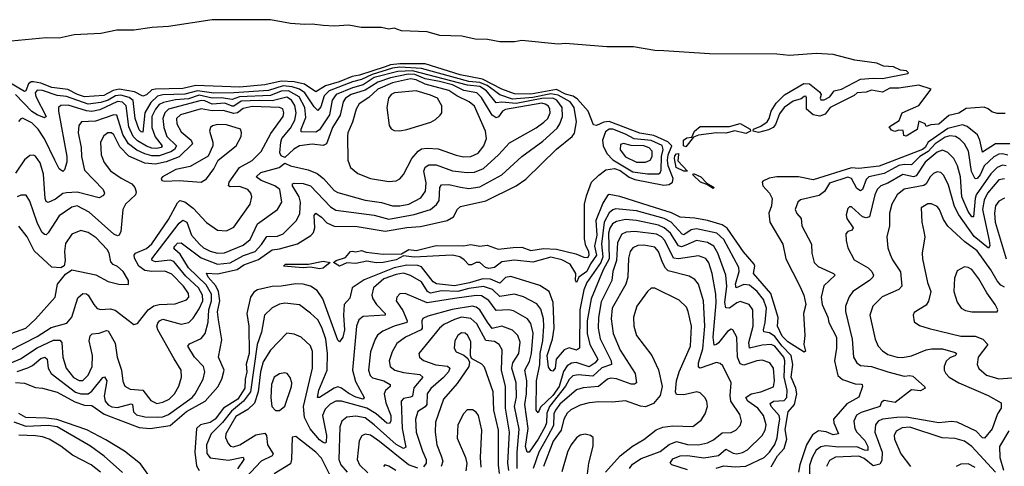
# Model space of a CAD drawing. Extents: x 1443846 to 1577407, y 839182 to 927291.
# Tile 467 of 535: x 1549569 to 1554974, y 913757 to 916206. Entities that reach past the tile are written whole.
import ezdxf

# ---------------------------------------------------------------- set-up
doc = ezdxf.new("R2010")
doc.units = 0

msp = doc.modelspace()

# ---------------------------------------------------------------- linework, layer by layer
at = {"layer": '0CON20XD'}
for points in [[(1553105, 916035.3), (1553055, 916036.5), (1552938, 916058), (1552792, 916058), (1552565, 916074.7), (1552525, 916071.8), (1552325, 916091.2), (1552285, 916084.7), (1552204.1, 916084.1), (1552137.5, 916097.5), (1552068.9, 916098.9), (1551995.8, 916115.8), (1551875, 916119.3), (1551805, 916140.3), (1551665, 916144.3), (1551625, 916160), (1551595, 916154.2), (1551555, 916163.5), (1551443.6, 916163.6), (1551375, 916176.6), (1551295, 916170.7), (1551234.1, 916174.1), (1551175, 916182.1), (1551135, 916179.1), (1551055, 916185.3), (1550945, 916205.8), (1550625, 916205.9), (1550385, 916168.4), (1550296.1, 916163.9), (1550195, 916148.8), (1550101.8, 916148.2), (1550015, 916130.7), (1549867.2, 916122.8), (1549785, 916104.1), (1549713.3, 916106.7), (1549521.6, 916088.4)], [(1554979.3, 915690.7), (1554935, 915691.8), (1554905, 915701.1), (1554885, 915718), (1554863.9, 915726.1), (1554765, 915718.5), (1554725, 915693.1), (1554670, 915680), (1554615, 915632.2), (1554570.7, 915629.3), (1554545, 915620), (1554540, 915635), (1554505, 915650), (1554496.4, 915603.6), (1554435, 915567.5), (1554421.7, 915571.7), (1554418.3, 915598.3), (1554395, 915600), (1554373, 915593), (1554355, 915600), (1554341.7, 915618.3), (1554396.4, 915653.6), (1554414.2, 915695.8), (1554505, 915735.8), (1554572.5, 915825), (1554505, 915846.2), (1554395, 915830.6), (1554345, 915831.4), (1554305, 915808.9), (1554245, 915819.5), (1554215, 915808.6), (1554165.6, 915805.6), (1554149.2, 915790.8), (1554017.8, 915725), (1553991.5, 915688.5), (1553962.3, 915677.7), (1553924.4, 915684.4), (1553889.1, 915715), (1553888.2, 915778.2), (1553885, 915787.5), (1553875, 915785.6), (1553858.1, 915771.9), (1553815, 915758.8), (1553766.5, 915725), (1553739.9, 915690.1), (1553718.8, 915631.2), (1553705.2, 915614.8), (1553678.8, 915601.2), (1553625, 915586.8), (1553595.8, 915595), (1553598, 915605), (1553638, 915622), (1553672.1, 915645), (1553683.8, 915665), (1553694, 915705), (1553722.3, 915747.7), (1553766.7, 915793.2), (1553873.6, 915856.4), (1553905, 915853.9), (1553960.3, 915810.3), (1553969.1, 915795), (1553962.5, 915775), (1553966.4, 915766.4), (1553985, 915766.1), (1554016.6, 915783.4), (1554040, 915815), (1554080, 915825), (1554185, 915879.4), (1554255, 915886), (1554305, 915883.1), (1554445, 915910.8), (1554448.6, 915915), (1554437.5, 915925), (1554405, 915928.9), (1554365, 915947.1), (1554311.3, 915951.3), (1554275, 915967), (1554153.3, 915983.2), (1554035, 916015.8), (1553940.7, 916020.7), (1553795, 916009.1), (1553725, 916016.3), (1553355, 916019.1), (1553105, 916035.3)], [(1555005, 915526.1), (1554925, 915525.2), (1554855, 915480.4), (1554839.6, 915545), (1554826.2, 915575), (1554771, 915621), (1554745, 915629.9), (1554665, 915609.5), (1554586.1, 915555), (1554556.5, 915535), (1554539.2, 915505), (1554525, 915493.6), (1554287.3, 915402.7), (1554175, 915390.2), (1554135, 915393.9), (1553925, 915327), (1553843.8, 915343.8), (1553725, 915343.9), (1553683.3, 915336.7), (1553649.4, 915320.6), (1553644.8, 915315), (1553649.2, 915295), (1553685.7, 915255), (1553698.9, 915225), (1553695.3, 915185), (1553681.1, 915145), (1553687.8, 915095), (1553758.6, 914975), (1553774.8, 914894.8), (1553852.2, 914745), (1553873.4, 914695), (1553884.7, 914645), (1553871.5, 914595), (1553880, 914475), (1553872.9, 914425), (1553882.5, 914387.5), (1553875, 914383.3), (1553785, 914440), (1553755, 914470.5), (1553729.8, 914525), (1553732.6, 914572.6), (1553692.6, 914705), (1553598.2, 914815), (1553604, 914855), (1553600.4, 914865), (1553542.3, 914932.3), (1553452.9, 915062.9), (1553425, 915080.4), (1553345.5, 915105.5), (1553275, 915118), (1553195, 915122.5), (1553146.9, 915146.9), (1553025, 915185.1), (1552864.3, 915235.7), (1552805, 915246.8), (1552795, 915242.5), (1552770.1, 915199.9), (1552732.4, 915105), (1552737.2, 915025), (1552724.2, 914965), (1552735, 914914.5), (1552701.9, 914868.1), (1552682, 914825), (1552638.5, 914795), (1552625, 914764.4), (1552619.5, 914775), (1552621.1, 914815), (1552590.4, 914865), (1552545, 914889), (1552485, 914903.9), (1552385, 914877.2), (1552285, 914887.5), (1552215, 914879), (1552175, 914846.7), (1552145, 914841.7), (1552126.9, 914846.9), (1552095, 914874.7), (1552074.7, 914875.3), (1552049, 914861), (1552035, 914860.9), (1552009.5, 914889.5), (1551984.8, 914904.8), (1551945, 914914.4), (1551906.6, 914913.4), (1551735, 914903), (1551675, 914911.8), (1551635, 914889.4), (1551565, 914874.7), (1551525, 914872.9), (1551475, 914882.5), (1551415, 914868.8), (1551365, 914872), (1551325, 914854), (1551292.5, 914875), (1551306, 914885), (1551357.9, 914902.1), (1551385, 914934.4), (1551395, 914936.7), (1551415, 914933.1), (1551445, 914940.5), (1551471.2, 914931.2), (1551565, 914920), (1551665, 914921.4), (1551705, 914945.3), (1551745, 914940.4), (1551855, 914967), (1552005, 914965.6), (1552045, 914973.8), (1552095, 914963.6), (1552135, 914970), (1552195, 914948), (1552277.1, 914957.1), (1552325, 914958.6), (1552375, 914941), (1552445, 914952.1), (1552515, 914948.3), (1552622.6, 914922.6), (1552665, 914904.3), (1552687.4, 914902.6), (1552694.7, 914915), (1552694.2, 914935), (1552676.3, 914966.3), (1552670.2, 915005), (1552670.3, 915195), (1552679.6, 915240.4), (1552708.8, 915315), (1552747.4, 915352.6), (1552787.5, 915382.5), (1552835, 915389.4), (1552865, 915379.8), (1552915, 915342.8), (1552945, 915329.3), (1553105, 915299), (1553135, 915301.4), (1553153.4, 915315), (1553157, 915335), (1553128.4, 915405), (1553125.4, 915435), (1553128.6, 915465), (1553148.8, 915515), (1553126.9, 915536.9), (1553049.7, 915570.3), (1552973.2, 915583.2), (1552805, 915647.8), (1552775.3, 915644.7), (1552735, 915626.6), (1552718.8, 915628.8), (1552689.4, 915705), (1552630.8, 915770.8), (1552606.4, 915786.4), (1552565, 915796.9), (1552515, 915824.1), (1552375, 915797.5), (1552285, 915799.2), (1552215, 915825.4), (1552109.7, 915879.7), (1551987.1, 915902.9), (1551795, 915964.2), (1551655, 915963.9), (1551605, 915958.1), (1551575, 915946.7), (1551435, 915902.5), (1551394.6, 915895.4), (1551322.9, 915865), (1551247.5, 915842.5), (1551195, 915811.2), (1551133.2, 915853.2), (1551075, 915864.6), (1551005, 915868.4), (1550915, 915847.9), (1550775, 915836.3), (1550535, 915845.3), (1550465, 915828), (1550314.2, 915825.8), (1550295, 915822.1), (1550265, 915794.5), (1550245, 915786.2), (1550199.9, 915809.9), (1550115, 915824.6), (1550082.8, 915817.2), (1550031.2, 915791.2), (1549925, 915783.1), (1549886.7, 915795), (1549832.9, 915822.9), (1549745, 915833.7), (1549685, 915857.5), (1549645, 915866), (1549631.3, 915865), (1549617.4, 915855), (1549603.4, 915816.6), (1549595, 915812.3), (1549505, 915865.1)], [(1549545, 914215.6), (1549595, 914212.9), (1549655, 914188.5), (1549695, 914185.4), (1549775, 914163.8), (1549871.3, 914111.3), (1549925, 914092.6), (1549965, 914091.1), (1550033.3, 914043.3), (1550225, 913970.4), (1550285, 913964.4), (1550395, 913981.2), (1550485, 914056.7), (1550586.3, 914115), (1550657.2, 914192.8), (1550678.9, 914235), (1550691.4, 914285), (1550660, 914355), (1550678.7, 914451.3), (1550660.4, 914560.4), (1550655.5, 914604.5), (1550667.9, 914665), (1550659.9, 914715), (1550646.4, 914746.4), (1550603.5, 914795), (1550594, 914816), (1550655, 914812.5), (1550763.3, 914836.8), (1550798.9, 914861.1), (1550879.1, 914890.9), (1550955, 914944.2), (1550995, 914948.8), (1551093.6, 914976.4), (1551167, 915023), (1551181.2, 915038.8), (1551188.5, 915065), (1551185, 915132.5), (1551194.7, 915145.3), (1551225, 915124), (1551255, 915091.2), (1551295, 915073.2), (1551421.7, 915071.7), (1551575, 915047), (1551695, 915067.2), (1551768.5, 915071.5), (1551915.6, 915104.4), (1551950.8, 915125), (1551972.7, 915167.3), (1551988.4, 915181.6), (1552127.9, 915212.1), (1552295, 915294.1), (1552347.8, 915332.2), (1552515, 915495.8), (1552601.1, 915565), (1552615, 915584.5), (1552626.5, 915645), (1552613.2, 915725), (1552590.2, 915755), (1552525, 915792.5), (1552485, 915799.7), (1552385, 915779.2), (1552275, 915769.3), (1552204, 915794), (1552176.1, 915815), (1552135.3, 915845), (1552095, 915861.8), (1552035, 915867.6), (1551775, 915939.2), (1551655.6, 915945.6), (1551615, 915940.2), (1551503.9, 915906.1), (1551445, 915877.9), (1551395, 915865.9), (1551267.2, 915815), (1551241, 915789), (1551222.7, 915727.3), (1551205, 915707.7), (1551185, 915727.6), (1551134.9, 915805), (1551105, 915824.5), (1551065, 915838.7), (1551015, 915843.2), (1550935, 915817.1), (1550745, 915805.4), (1550635, 915804), (1550545, 915815.2), (1550475, 915797.8), (1550355, 915793.1), (1550325, 915786.8), (1550288.5, 915751.5), (1550255.8, 915695), (1550245, 915590), (1550235, 915590.4), (1550225, 915602.8), (1550202.6, 915665), (1550192.3, 915762.3), (1550169.8, 915779.8), (1550125, 915792.3), (1550095, 915788.9), (1550054.6, 915765.4), (1550015, 915752.1), (1549945, 915742.8), (1549825, 915785.7), (1549775, 915790.4), (1549695, 915817.9), (1549665, 915820), (1549654.2, 915805.8), (1549657, 915785), (1549713.5, 915675), (1549705, 915668.5), (1549664.7, 915684.7), (1549635, 915703), (1549545, 915795.1)], [(1549525, 914326.5), (1549573.3, 914346.7), (1549665, 914407.3), (1549755, 914448.3), (1549789.5, 914449.5), (1549799.5, 914435), (1549805.7, 914355), (1549824.2, 914295), (1549865, 914244.7), (1549895, 914227.6), (1549915, 914228), (1549945, 914256.2), (1549967.4, 914305), (1549967.9, 914365), (1549950.8, 914445), (1549955, 914472), (1549967.2, 914482.8), (1550005, 914486.6), (1550045, 914502.5), (1550055, 914499.4), (1550092.2, 914432.2), (1550103.5, 914355), (1550128.6, 914285), (1550135, 914223.3), (1550145.9, 914195.9), (1550175, 914179.3), (1550245, 914175.2), (1550288.5, 914118.5), (1550321.4, 914101.4), (1550355, 914108.1), (1550389.3, 914125), (1550418.8, 914155), (1550443, 914197), (1550456.5, 914245), (1550456.1, 914285), (1550417, 914347), (1550328.1, 914505), (1550322.6, 914525), (1550327.3, 914542.7), (1550335.6, 914555), (1550355, 914562.9), (1550455, 914536.6), (1550497.5, 914545), (1550521.6, 914568.4), (1550555, 914621.3), (1550573.7, 914665), (1550572.1, 914695), (1550551, 914735), (1550480.3, 914800.3), (1550415, 914879.8), (1550395, 914888), (1550315, 914878.6), (1550296.2, 914885), (1550294.7, 914895), (1550445, 915089.7), (1550465, 915106.9), (1550487, 915095), (1550512.5, 915025), (1550555.7, 914975), (1550577.1, 914955), (1550615, 914935.9), (1550655, 914925.2), (1550692.7, 914927.3), (1550795, 914970.2), (1550835, 915000.3), (1550875, 915086.6), (1550985, 915165.5), (1551008.5, 915205), (1550996.9, 915275), (1550970, 915295), (1550893.9, 915325), (1550866.4, 915345), (1550892.1, 915367.9), (1550992.9, 915395), (1551025, 915418.8), (1551055, 915403.7), (1551152.7, 915382.7), (1551201.7, 915361.7), (1551237.5, 915335), (1551295, 915269.6), (1551315, 915257.8), (1551465, 915217), (1551555, 915203.5), (1551615, 915184.4), (1551655, 915184.5), (1551704.8, 915195.2), (1551771.2, 915228.8), (1551797.5, 915265), (1551800.6, 915310.6), (1551788.3, 915375), (1551795, 915396.5), (1551815, 915410.3), (1551855, 915409.6), (1551945, 915376.9), (1552025, 915367.7), (1552065, 915370.2), (1552115, 915390.7), (1552197.8, 915465), (1552258.5, 915531.5), (1552405, 915612.5), (1552446.6, 915643.4), (1552468.5, 915665), (1552480.7, 915695), (1552479.8, 915715), (1552471.1, 915731.1), (1552453.6, 915743.6), (1552435, 915747.5), (1552235.8, 915714.2), (1552218.9, 915705), (1552196.8, 915673.2), (1552185, 915668), (1552163.2, 915683.2), (1552105, 915780), (1552078.9, 915805), (1552008, 915818), (1551945, 915849.4), (1551873.8, 915866.2), (1551795, 915881), (1551737.3, 915905), (1551701.9, 915908.1), (1551605, 915887.7), (1551535, 915863.3), (1551465, 915819.1), (1551389, 915795), (1551358.1, 915775), (1551343.8, 915755), (1551328, 915682), (1551285.6, 915614.4), (1551254, 915526), (1551235, 915515.3), (1551175, 915523), (1551105, 915514.8), (1551073.6, 915496.4), (1551025, 915450), (1551005, 915459.4), (1550996.6, 915475), (1551001.8, 915535), (1551008.4, 915555), (1551055, 915611.9), (1551078.7, 915655), (1551086.9, 915695), (1551079.7, 915735), (1551061.8, 915765), (1551035, 915781.4), (1550955, 915761.7), (1550882.9, 915762.9), (1550785, 915758.6), (1550745, 915731.9), (1550735, 915731.4), (1550695, 915748.1), (1550625, 915742.5), (1550585, 915760.4), (1550565, 915762.8), (1550385.3, 915714.7), (1550365.8, 915695), (1550354.5, 915665), (1550359.8, 915615), (1550377.2, 915565), (1550430.2, 915515), (1550418.7, 915495), (1550399.5, 915480.5), (1550335, 915459.7), (1550295, 915459.5), (1550255, 915470), (1550211.4, 915491.4), (1550166.8, 915525), (1550135.5, 915575.6), (1550103, 915683), (1550085, 915684.3), (1549985, 915648.9), (1549908.8, 915645), (1549893.4, 915626.6), (1549890.8, 915585), (1549906, 915506), (1549907.3, 915455), (1549925, 915381.5), (1550027.5, 915275), (1550034.4, 915255), (1550028.2, 915241.8), (1550005, 915229.4), (1549885, 915259.4), (1549825, 915257.1), (1549805, 915252), (1549765, 915222.5), (1549725, 915203.1), (1549715, 915208.9), (1549708.8, 915225), (1549699.4, 915359.4), (1549680.7, 915420.7), (1549655, 915458.5), (1549645, 915463.5), (1549625, 915460.5), (1549595, 915436.7), (1549546.5, 915365)], [(1549555, 914276.4), (1549613.2, 914296.8), (1549639.5, 914310.5), (1549685, 914348.9), (1549706.1, 914356.1), (1549719.4, 914345), (1549724.5, 914294.5), (1549740.9, 914265), (1549875, 914164.2), (1549905, 914154.2), (1549945.4, 914155), (1549965, 914169.5), (1550025, 914244.6), (1550035, 914247.9), (1550047.2, 914225), (1550031.8, 914141.8), (1550038.6, 914115), (1550055, 914093.4), (1550075, 914082.9), (1550105, 914080.3), (1550180.4, 914100.4), (1550188.1, 914095), (1550193.3, 914055), (1550209.5, 914039.5), (1550255, 914028.5), (1550325.5, 914025.5), (1550355, 914028.6), (1550385, 914040.4), (1550516.4, 914135), (1550532.9, 914155), (1550575.3, 914235), (1550585.9, 914275), (1550577.8, 914305), (1550528.8, 914355), (1550492.1, 914415), (1550501.4, 914428.6), (1550565, 914458.2), (1550587.8, 914485), (1550603.5, 914546.5), (1550607.8, 914615), (1550622.7, 914665), (1550621.3, 914701.3), (1550591.9, 914751.9), (1550495.4, 914845), (1550449.6, 914919.6), (1550420.6, 914945), (1550415.8, 914955), (1550419.8, 914965), (1550435, 914981.2), (1550455, 914983.1), (1550565, 914899.6), (1550655, 914865.4), (1550725, 914873.5), (1550797.2, 914912.8), (1550861.7, 914935), (1550897.1, 914972.9), (1550925, 915016.4), (1550985, 915018.9), (1551015, 915031.3), (1551088.2, 915105), (1551105.9, 915144.1), (1551110.7, 915205), (1551103.3, 915235), (1551066.8, 915295), (1551066.7, 915305), (1551075, 915309.4), (1551125, 915308.1), (1551165, 915294.7), (1551275, 915179.3), (1551305, 915162.2), (1551515, 915134.4), (1551595, 915112.5), (1551735, 915136.9), (1551824.9, 915165.1), (1551857.3, 915192.7), (1551872.1, 915215), (1551874.8, 915285.2), (1551885, 915300.9), (1551925, 915302), (1551988.1, 915288.1), (1552035, 915280.4), (1552095, 915289), (1552215, 915355.3), (1552326.2, 915455), (1552441, 915539), (1552518.7, 915611.3), (1552534.5, 915635.5), (1552548.1, 915675), (1552547.5, 915725), (1552517.6, 915765), (1552495, 915775.2), (1552435, 915774.6), (1552295, 915746.1), (1552215.9, 915754.1), (1552185, 915750.5), (1552131, 915815), (1552095, 915839.2), (1552027.7, 915847.7), (1551725.8, 915925.8), (1551645, 915921.7), (1551515, 915889.9), (1551455, 915849.4), (1551395, 915832.9), (1551306.1, 915795), (1551284.6, 915765), (1551268.8, 915685), (1551215, 915601.2), (1551195, 915589.7), (1551115, 915590.6), (1551114.8, 915605), (1551140.3, 915669.7), (1551134, 915725), (1551102.4, 915782.4), (1551045.2, 915815.2), (1551005, 915814), (1550945, 915789.6), (1550776.3, 915783.7), (1550735, 915767.8), (1550675, 915778.3), (1550625, 915775.2), (1550555, 915791.8), (1550495, 915772.7), (1550425, 915767.1), (1550357.5, 915752.5), (1550335, 915740.7), (1550313.8, 915715), (1550294.1, 915675), (1550294.3, 915615), (1550312.9, 915562.9), (1550350.3, 915515), (1550345.4, 915505), (1550320.9, 915499.1), (1550295, 915501), (1550265, 915512.1), (1550215, 915542.5), (1550192, 915565), (1550167.8, 915617.8), (1550153.1, 915733.1), (1550133, 915753), (1550105, 915756.7), (1550008, 915712), (1549965, 915702.5), (1549935, 915705.5), (1549835, 915737.5), (1549794.4, 915735), (1549782.5, 915725), (1549781.2, 915705), (1549827.5, 915455), (1549826.9, 915425), (1549815, 915383.3), (1549805, 915373.3), (1549785, 915388.8), (1549761.9, 915435), (1549705, 915552.4), (1549671, 915605), (1549635, 915640.5), (1549585, 915666.4), (1549575, 915663.1), (1549563.1, 915646.9)], [(1551595, 915318.5), (1551635, 915322.5), (1551655, 915334.2), (1551675, 915357.5), (1551721.8, 915445), (1551755.8, 915484.2), (1551775, 915497.4), (1551805, 915501.8), (1551867.1, 915497.1), (1551965, 915462.2), (1552005, 915454.8), (1552045, 915455.3), (1552085.2, 915474.8), (1552116.2, 915515), (1552131.5, 915555), (1552126.9, 915595), (1552065, 915731.3), (1552035.9, 915755), (1551967.9, 915787.9), (1551925, 915818.2), (1551795, 915852.4), (1551745, 915876.6), (1551715, 915881.6), (1551615, 915858.9), (1551535.4, 915824.6), (1551485, 915780.2), (1551433.2, 915745), (1551416.9, 915715), (1551395, 915644.2), (1551370.4, 915585), (1551367.9, 915565), (1551371.1, 915435), (1551384.4, 915395), (1551425, 915362.5), (1551495, 915334.5), (1551595, 915318.5)], [(1551655, 915596.7), (1551695, 915604.5), (1551825.4, 915644.6), (1551851.3, 915658.7), (1551877, 915683), (1551885.8, 915695), (1551887, 915733), (1551861.9, 915775), (1551825, 915792.8), (1551744.7, 915815.3), (1551625.9, 915804.1), (1551607.8, 915795), (1551593.9, 915775), (1551583.5, 915725), (1551597.5, 915625), (1551607.9, 915607.9), (1551625, 915598.6), (1551655, 915596.7)], [(1550198.5, 914898.5), (1550197, 914915), (1550204.1, 914925.9), (1550265, 914951.7), (1550295, 914976.8), (1550385, 915110), (1550435, 915201.8), (1550448.8, 915215), (1550475, 915207.9), (1550522.1, 915172.1), (1550593.7, 915093.6), (1550655, 915051.1), (1550705, 915047.5), (1550745, 915068.9), (1550833.6, 915195), (1550843.8, 915235), (1550838.2, 915255), (1550822.2, 915275), (1550775, 915291.1), (1550725, 915289.4), (1550715.5, 915295), (1550719.2, 915315), (1550775, 915394.7), (1550845, 915434.6), (1550895, 915483.5), (1550947.5, 915582.5), (1551014.7, 915675), (1551019.5, 915695), (1551013.6, 915716.4), (1550994.4, 915724.4), (1550845, 915730.7), (1550795, 915719.5), (1550765, 915694.6), (1550745, 915690.9), (1550685, 915708.9), (1550625, 915706.2), (1550565, 915717.6), (1550451.2, 915685), (1550429.2, 915665), (1550432.4, 915635), (1550455, 915590.4), (1550510.3, 915545), (1550516.7, 915525), (1550445, 915453.9), (1550372.9, 915427.1), (1550315, 915414), (1550255, 915418.8), (1550167.9, 915457.9), (1550119, 915509), (1550085, 915574), (1550072.5, 915585), (1550052.9, 915585), (1550030.4, 915569.6), (1550012.4, 915535), (1550015.9, 915465), (1550033.4, 915423.4), (1550067.5, 915377.5), (1550126.8, 915336.8), (1550185.3, 915305), (1550201.1, 915285), (1550208.8, 915261.2), (1550203.8, 915245), (1550148.9, 915195), (1550135, 915165.8), (1550124, 915045), (1550115, 915023.5), (1550105, 915020.8), (1550085, 915030), (1549950.6, 915150.6), (1549885, 915185.3), (1549855, 915177.2), (1549785, 915130), (1549725, 915036.9), (1549715, 915026.9), (1549705, 915027.5), (1549691.3, 915041.3), (1549664.3, 915094.3), (1549625, 915210.8), (1549605, 915242.9), (1549575, 915242.9), (1549555, 915234)], [(1550565, 915314.6), (1550595, 915332.9), (1550635, 915388), (1550658.6, 915435), (1550756.4, 915515), (1550784.4, 915565), (1550787.1, 915587.1), (1550781.2, 915605), (1550705, 915629.2), (1550655, 915630.7), (1550626.7, 915623.3), (1550615.7, 915615), (1550611.5, 915595), (1550628.8, 915535), (1550628.8, 915515), (1550602.8, 915457.2), (1550505, 915400.4), (1550426, 915384), (1550352, 915345), (1550346.2, 915335), (1550350, 915325), (1550365, 915320), (1550445, 915324.6), (1550565, 915314.6)], [(1553075, 915361.3), (1553085, 915367.1), (1553089.7, 915380.3), (1553091.4, 915455), (1553102, 915495), (1553095, 915516.1), (1553035, 915542.8), (1552942.1, 915552.1), (1552895, 915578.9), (1552825, 915605.7), (1552804.5, 915605), (1552785, 915591.3), (1552768.1, 915545), (1552771.7, 915515), (1552791.9, 915471.9), (1552825, 915437), (1552935, 915372.6), (1553015, 915361.5), (1553075, 915361.3)], [(1553225, 915508.7), (1553213.5, 915513.5), (1553213.4, 915545), (1553232.2, 915557.8), (1553258.7, 915561.3), (1553274.1, 915595), (1553305, 915620), (1553465, 915620.6), (1553525, 915636.2), (1553578.8, 915605), (1553580, 915595), (1553555, 915582.5), (1553495, 915596), (1553445, 915583), (1553395, 915585.3), (1553295, 915572.5), (1553267.6, 915562.4), (1553225, 915508.7)], [(1554648.6, 915561.4), (1554595, 915524.9), (1554556.9, 915483.1), (1554509.7, 915455), (1554465, 915409.6), (1554425, 915412.5), (1554395, 915406.9), (1554315, 915362.1), (1554230, 915345), (1554215, 915329.3), (1554195.2, 915275), (1554185, 915267.5), (1554165, 915281.1), (1554134.8, 915334.8), (1554115, 915342.4), (1554015, 915310.3), (1553986.5, 915263.5), (1553958.7, 915241.3), (1553855, 915217.5), (1553840, 915205), (1553825.6, 915165), (1553835, 915142.9), (1553858.6, 915115), (1553861.9, 915075), (1553915.5, 914975), (1553917.1, 914925), (1553930.9, 914875), (1553952.2, 914852.2), (1554036.2, 914815), (1554045.8, 914805), (1553984.3, 914745.7), (1553969.1, 914685), (1553974.8, 914644.8), (1554005.3, 914575), (1554011.2, 914545), (1554053.8, 914465), (1554052.9, 914405), (1554042.5, 914335), (1554061.1, 914255), (1554085, 914232.2), (1554155, 914209.7), (1554187.7, 914207.7), (1554194.7, 914204.7), (1554196.5, 914195), (1554175, 914136.9), (1554109.7, 914100.3), (1554036.4, 914015), (1554038.1, 913995), (1554064.4, 913935), (1554035, 913930.3), (1553995.8, 913945.8), (1553955, 913951.2), (1553920.9, 913929.1), (1553888.5, 913875), (1553851.6, 913765), (1553844.2, 913725)], [(1554993.3, 915463.3), (1554965, 915471), (1554945, 915468.6), (1554916.8, 915453.2), (1554863.3, 915405), (1554842.5, 915355), (1554825, 915335.4), (1554815, 915332.9), (1554794.1, 915374.1), (1554777.3, 915485), (1554755.9, 915525), (1554730.7, 915550.7), (1554705.8, 915565.8), (1554675, 915569.9), (1554648.6, 915561.4)], [(1553005, 915424), (1553030.8, 915435), (1553041.2, 915455), (1553040.2, 915485), (1553023.9, 915503.9), (1552995, 915515.1), (1552925.3, 915515.3), (1552883.1, 915526.9), (1552868, 915522), (1552865, 915492.9), (1552895, 915454.8), (1552955, 915425.2), (1553005, 915424)], [(1553235, 915374.5), (1553215, 915374.7), (1553172.7, 915395), (1553162.8, 915445), (1553165, 915459.5), (1553175, 915470.8), (1553185, 915472.5), (1553186.2, 915466.2), (1553181.6, 915431.6), (1553235, 915374.5)], [(1554985, 915405.5), (1554965, 915408.4), (1554935, 915395.2), (1554899.3, 915360.7), (1554820, 915245), (1554813.4, 915225), (1554805, 915124.3), (1554795, 915124.6), (1554775, 915154), (1554741.1, 915235), (1554734.4, 915345), (1554718.1, 915405), (1554696.3, 915445), (1554665, 915478.6), (1554635, 915490), (1554605, 915480.4), (1554539.6, 915425), (1554490.8, 915349.2), (1554475, 915345.1), (1554416.8, 915356.8), (1554335, 915309.3), (1554297.1, 915295), (1554276.9, 915275), (1554262.8, 915245), (1554235, 915124.4), (1554215, 915119.3), (1554195, 915125.3), (1554135, 915180), (1554125, 915180), (1554115, 915170), (1554105.5, 915135), (1554110, 915115), (1554144.4, 915065), (1554138.2, 915051.8), (1554115, 915044.3), (1554105, 915032.5), (1554105.5, 914995), (1554115.8, 914954.2), (1554149.6, 914889.6), (1554226.2, 914845), (1554246.4, 914825), (1554255.5, 914805), (1554253.3, 914795), (1554234.3, 914775.7), (1554142.3, 914715), (1554123.2, 914686.8), (1554101.8, 914635), (1554102, 914605), (1554139.3, 914455), (1554146.7, 914355), (1554164.6, 914325), (1554185, 914310.4), (1554244.3, 914304.3), (1554335.5, 914274.5), (1554425, 914251.1), (1554455, 914255.3), (1554471.4, 914251.4), (1554536.7, 914195), (1554540, 914185), (1554515, 914170), (1554465, 914175.7), (1554375, 914106.7), (1554315, 914117.5), (1554300.7, 914109.3), (1554290, 914085), (1554187.8, 914052.2), (1554163.4, 914036.6), (1554148.8, 914005), (1554153.2, 913965), (1554163.7, 913945), (1554207.9, 913897.9), (1554225.8, 913865), (1554225, 913843.6), (1554207.1, 913845), (1554165, 913863.9), (1554065, 913861.3), (1553995, 913868.5), (1553966.7, 913863.3), (1553941.4, 913845), (1553919.5, 913805), (1553905, 913760.8), (1553903.9, 913625)], [(1553375, 915280), (1553341.5, 915301.5), (1553305.6, 915315), (1553264.6, 915355), (1553268, 915362), (1553307.7, 915345), (1553340.4, 915310.4), (1553380.8, 915285), (1553375, 915280)], [(1554975, 915333), (1554945, 915328.1), (1554882.3, 915255), (1554864.4, 915215.6), (1554854.2, 915165), (1554890.9, 914995), (1554894.7, 914965.3), (1554886.8, 914953.2), (1554807.8, 915017.8), (1554724, 915135), (1554701.6, 915181.6), (1554667.9, 915297.9), (1554641.5, 915351.5), (1554625, 915367.9), (1554605, 915371.5), (1554585, 915362.5), (1554567.5, 915345), (1554545.3, 915305), (1554533.2, 915296.8), (1554425, 915275.8), (1554386.1, 915245), (1554356.8, 915195), (1554343.8, 915145), (1554344.6, 915075), (1554329.1, 915015), (1554334.1, 914955), (1554347.6, 914917.6), (1554359.5, 914889.5), (1554403.7, 914823.6), (1554411.6, 914745), (1554395, 914726.9), (1554303.1, 914686.9), (1554251.8, 914635), (1554235.4, 914585), (1554265.4, 914455), (1554281.8, 914415), (1554305, 914389.5), (1554335, 914370.4), (1554385.9, 914355.9), (1554415, 914354.1), (1554465, 914363), (1554544.5, 914395.5), (1554575, 914402), (1554635, 914400.2), (1554705, 914381.9), (1554711.9, 914375), (1554705.5, 914365), (1554675, 914351.5), (1554655, 914333.1), (1554643.8, 914305), (1554643.6, 914285), (1554652.5, 914265), (1554671.8, 914245), (1554724.1, 914214.1), (1554884.8, 914144.8), (1554956.7, 914105), (1554956.2, 914075), (1554936.2, 914043.8), (1554908.4, 913961.6), (1554865, 913910.9), (1554855, 913913.6), (1554819.4, 913949.4), (1554715, 913998.3), (1554685, 914003.3), (1554615, 913994.8), (1554436.3, 914026.3), (1554384.6, 914025.4), (1554305, 914014.8), (1554282.3, 914005), (1554267.8, 913985), (1554263.6, 913945), (1554304.5, 913835), (1554301.8, 913788.2), (1554290.9, 913769.1), (1554255, 913759), (1554205, 913800.1), (1554175, 913813.2), (1554047.4, 913807.4)], [(1554975, 915226.9), (1554945, 915211.5), (1554926.4, 915185), (1554920.6, 915145), (1554924.2, 915095), (1554985.2, 914895)], [(1554975, 914738.8), (1554955, 914750.4), (1554935, 914774.6), (1554900.4, 914835), (1554825, 914939.3), (1554757.5, 914987.5), (1554664.1, 915074.1), (1554639.6, 915109.6), (1554617.9, 915165), (1554605, 915182.3), (1554575, 915196.2), (1554555, 915197.1), (1554517.5, 915175), (1554520.9, 915095), (1554533.3, 915045), (1554538.1, 915015), (1554523.5, 914925), (1554524.5, 914895), (1554553.2, 914765), (1554570.3, 914715), (1554557.2, 914662.8), (1554545, 914640), (1554479.2, 914600.8), (1554474.2, 914585), (1554479.7, 914549.7), (1554508.3, 914528.3), (1554562.4, 914512.4), (1554735, 914469.7), (1554815, 914470.7), (1554855.4, 914455), (1554884.5, 914425), (1554830.8, 914355), (1554825.5, 914315.5), (1554833.8, 914293.8), (1554877.3, 914257.3), (1554945, 914237.2), (1555085, 914248.2)], [(1553695.1, 913754.9), (1553729.7, 913815), (1553765.1, 913854.9), (1553780, 913905), (1553771.6, 913958.4), (1553788.5, 914055), (1553822.4, 914095), (1553835.1, 914155), (1553829.7, 914185), (1553804.9, 914245), (1553813.6, 914315), (1553803.5, 914365), (1553755.3, 914415), (1553715, 914469), (1553685, 914489.7), (1553662.5, 914492.5), (1553654.6, 914495), (1553652.2, 914505), (1553662.2, 914545), (1553668, 914625), (1553652.1, 914672.1), (1553617.4, 914715), (1553575, 914749.6), (1553545, 914753.7), (1553501.8, 914735), (1553498.2, 914755), (1553519.2, 914825), (1553516.9, 914846.9), (1553435, 915001.4), (1553396, 915036), (1553285, 915059.5), (1553255, 915053.7), (1553215, 915026.6), (1553205, 915029.2), (1553145.2, 915095.2), (1553106.5, 915115), (1552955, 915157.2), (1552841, 915169), (1552825, 915164.1), (1552805, 915147.4), (1552776.7, 915095), (1552763.7, 914975), (1552769.5, 914905), (1552758.4, 914875), (1552682.6, 914765), (1552666.5, 914725), (1552644.5, 914615), (1552641.9, 914405), (1552625.6, 914394.4), (1552585, 914406.5), (1552558.2, 914395), (1552514.7, 914345), (1552508.2, 914295), (1552495, 914278.5), (1552485, 914282.3), (1552471.2, 914301.2), (1552463.7, 914365), (1552493.4, 914455), (1552502.8, 914515), (1552497.7, 914655), (1552475.2, 914715.2), (1552425, 914748.4), (1552265, 914797), (1552235, 914791.9), (1552205, 914761.4), (1552152.9, 914782.9), (1552112.2, 914785), (1552037.4, 914762.6), (1551955, 914746.8), (1551857.1, 914757.1), (1551838.1, 914768.1), (1551775, 914850.6), (1551755, 914858.5), (1551695, 914859.1), (1551625, 914844.9), (1551460.4, 914779.6), (1551393.8, 914735), (1551381.5, 914678.5), (1551350.5, 914645), (1551345.6, 914585), (1551351.9, 914505), (1551342.2, 914465), (1551325, 914438.9), (1551315, 914448), (1551232.7, 914675), (1551201.3, 914721.3), (1551165.6, 914745), (1551125, 914756.5), (1551085, 914757.2), (1551004.5, 914745.5), (1550955, 914742.6), (1550875, 914725.3), (1550855, 914712.7), (1550835.3, 914685), (1550816.7, 914595), (1550827.3, 914525), (1550827.9, 914375), (1550812.7, 914317.3), (1550815.2, 914275), (1550806.6, 914235), (1550805.2, 914184.8), (1550767, 914125), (1550688.3, 914075), (1550642.3, 914015), (1550615, 913997.9), (1550561.8, 913985), (1550538.9, 913965), (1550530.7, 913835), (1550539.8, 913759.8), (1550554.5, 913734.5)], [(1549495, 914475.7), (1549603.1, 914515), (1549656.3, 914563.7), (1549763.6, 914685), (1549776.5, 914755), (1549819.5, 914810.5), (1549855, 914833.8), (1549987.2, 914807.2), (1550055, 914770.8), (1550112.5, 914755), (1550165.7, 914754.3), (1550167.1, 914775), (1550136.4, 914825), (1550105, 914853.1), (1550082.7, 914862.7), (1550068.9, 914878.9), (1550060.9, 914925), (1550050, 914945), (1549988.9, 915008.9), (1549945, 915038.8), (1549905, 915049.6), (1549855, 915030), (1549820.6, 914979.4), (1549815.3, 914935), (1549819.1, 914885), (1549813, 914857), (1549795, 914845.8), (1549745, 914848.6), (1549648.9, 914938.9), (1549610, 915015), (1549565, 915074.5)], [(1553225, 914969.8), (1553201.2, 914961.2), (1553186, 914966), (1553142.3, 915035), (1553106.9, 915065), (1553075, 915079.3), (1552955, 915104), (1552895, 915109.5), (1552845, 915100.2), (1552823.7, 915086.3), (1552807.8, 915062.2), (1552802, 915035), (1552804.5, 914895), (1552772.8, 914835), (1552706, 914675), (1552685, 914553.8), (1552684.6, 914485), (1552699, 914425), (1552742.7, 914345), (1552729, 914325), (1552695, 914302.3), (1552624.3, 914325.7), (1552598, 914322), (1552575, 914308.3), (1552555, 914277.5), (1552530.5, 914195), (1552495.9, 914145), (1552428.8, 914081.2), (1552415, 914050), (1552403.8, 914065), (1552405.8, 914225), (1552424.6, 914315), (1552426.1, 914375), (1552440, 914445), (1552445.4, 914525.4), (1552444.1, 914565), (1552429.4, 914619.4), (1552407.6, 914647.6), (1552335, 914687), (1552285, 914701.3), (1552205, 914688.7), (1552165, 914726.2), (1552115, 914742), (1552035, 914732), (1551975, 914714.7), (1551885, 914718.8), (1551825, 914705.9), (1551807.8, 914715), (1551775, 914768), (1551715, 914803.9), (1551676.7, 914816.7), (1551635, 914809.4), (1551567.9, 914785), (1551511.9, 914735), (1551501.4, 914695), (1551506.9, 914675), (1551528.3, 914645), (1551576, 914595), (1551574.4, 914585), (1551455, 914579.2), (1551430.6, 914559.4), (1551418, 914525), (1551396.5, 914285), (1551411.6, 914221.6), (1551460, 914135), (1551454.2, 914125.8), (1551415, 914136.1), (1551375, 914156.1), (1551335, 914186.1), (1551315, 914192.1), (1551295, 914186.2), (1551215, 914134.7), (1551204.6, 914134.6), (1551211.3, 914175), (1551257.7, 914285), (1551259.4, 914375), (1551248.6, 914455), (1551227.7, 914517.7), (1551205, 914559.6), (1551165, 914596.7), (1551105, 914642.9), (1551025, 914650.7), (1550995, 914645.5), (1550955, 914626.8), (1550913.1, 914585), (1550896.6, 914493.4), (1550872.7, 914425), (1550835.1, 914165), (1550797.6, 914115), (1550731.1, 914058.9), (1550682.6, 913997.4), (1550619.7, 913935), (1550594.5, 913875.5), (1550596.3, 913826.3), (1550615, 913803.2), (1550715, 913790.5), (1550795, 913806.2), (1550799.2, 913795), (1550765, 913742.2)], [(1553235, 913738), (1553149.2, 913765), (1553139.6, 913775), (1553155, 913798.8), (1553195, 913814.8), (1553235, 913815.8), (1553325, 913803.3), (1553405, 913815.9), (1553445, 913850.9), (1553485, 913829.4), (1553505, 913826), (1553537.6, 913832.4), (1553565, 913847.8), (1553645.3, 913925), (1553661.8, 913955), (1553666.9, 913985), (1553652.4, 914035), (1553620.2, 914075), (1553566.4, 914115), (1553556.1, 914135), (1553585, 914154.4), (1553636.7, 914165), (1553707.2, 914192.8), (1553712.9, 914225), (1553706.7, 914295), (1553687.8, 914325), (1553645, 914339.5), (1553615, 914336.2), (1553545, 914311), (1553525, 914318.1), (1553509.9, 914355), (1553505.8, 914465), (1553484.6, 914504.6), (1553475, 914508.1), (1553455, 914496.6), (1553405, 914434.2), (1553395, 914424.2), (1553381.8, 914421.8), (1553375.4, 914465.4), (1553392.6, 914652.6), (1553391.1, 914701.1), (1553369.5, 914815), (1553352.1, 914872.1), (1553335, 914896.5), (1553295, 914911.9), (1553185, 914893.9), (1553157.5, 914897.5), (1553111, 914995), (1553092.9, 915015), (1553065, 915029.3), (1552945, 915044.8), (1552898.7, 915041.3), (1552875, 915029.7), (1552851.4, 914985), (1552845.1, 914885), (1552824.6, 914825), (1552818.9, 914775), (1552761.4, 914658.6), (1552746.5, 914573.5), (1552744.5, 914515), (1552755.4, 914455.4), (1552815.6, 914335), (1552817.3, 914315), (1552765, 914296.3), (1552715, 914250.9), (1552635, 914259.3), (1552605, 914253.6), (1552585, 914233.7), (1552564.4, 914195.6), (1552477.6, 914085), (1552462.4, 914047.6), (1552460.8, 913995), (1552454, 913975), (1552414.8, 913905), (1552365, 913834.6), (1552355, 913834.6), (1552346.2, 913865), (1552360.3, 913965), (1552342.4, 914095), (1552351.5, 914155), (1552352.7, 914225), (1552342.4, 914285), (1552367.7, 914332.3), (1552378.9, 914375), (1552387.6, 914487.6), (1552375, 914540.9), (1552356.7, 914565), (1552280.1, 914610.1), (1552255, 914615.7), (1552185, 914610.7), (1552145, 914665.7), (1552105, 914691.9), (1552075, 914693.8), (1551956.7, 914676.7), (1551805, 914653.8), (1551685, 914705.4), (1551655, 914701.9), (1551640, 914685), (1551635.5, 914665), (1551671.5, 914611.5), (1551696.1, 914555), (1551694, 914545), (1551624.9, 914525.1), (1551562.5, 914497.5), (1551533.6, 914476.4), (1551519.7, 914455), (1551494.2, 914385), (1551483.2, 914285), (1551493.4, 914255), (1551505, 914242.2), (1551568.1, 914225), (1551603.6, 914205), (1551601.8, 914195), (1551577.2, 914172.8), (1551570.5, 914155), (1551579.6, 914105), (1551605.5, 914035), (1551605.5, 914004.5), (1551598.5, 913991.5), (1551585, 913992.6), (1551526, 914045), (1551475, 914075.7), (1551335, 914114.8), (1551305, 914114), (1551272.7, 914097.3), (1551245, 914070.4), (1551231.9, 914035), (1551252.4, 913925), (1551251.3, 913888.7), (1551245, 913884), (1551235, 913887.4), (1551215, 913902), (1551162.9, 913962.9), (1551133.3, 914025), (1551126.8, 914085), (1551176.7, 914295), (1551175.8, 914385.8), (1551165, 914416.9), (1551115, 914464.3), (1551075, 914481.1), (1551035, 914486.7), (1550945, 914393.8), (1550905, 914329.6), (1550891.1, 914275), (1550877.9, 914165), (1550857.6, 914102.4), (1550821.7, 914068.3), (1550755, 914029.3), (1550700.3, 913935), (1550698.5, 913915), (1550712.7, 913882.7), (1550726.5, 913866.5), (1550743.3, 913863.3), (1550778, 913875), (1550865, 913929.8), (1550915, 913939.3), (1550924.2, 913925), (1550929, 913875), (1550960, 913825), (1550955.5, 913815), (1550895, 913784.7), (1550809.7, 913695)], [(1552915.9, 913745), (1552932.2, 913767.8), (1552980.6, 913799.4), (1553085, 913838.6), (1553135, 913877.2), (1553175, 913893), (1553235, 913876.2), (1553295.2, 913874.8), (1553345, 913884.8), (1553378.6, 913901.4), (1553425, 913940.3), (1553475, 913941.8), (1553500, 913955), (1553525, 913981.4), (1553532.1, 914005), (1553521.5, 914041.5), (1553473.4, 914113.4), (1553468.6, 914145), (1553475.3, 914215.3), (1553428.6, 914308.6), (1553415, 914320), (1553395, 914325.3), (1553305, 914294.2), (1553295, 914300.8), (1553295.6, 914325), (1553319, 914401), (1553330.6, 914525), (1553323, 914665), (1553295.6, 914755.6), (1553275, 914780.4), (1553245, 914799.3), (1553129.7, 914829.7), (1553114.1, 914844.1), (1553098, 914875), (1553075, 914935.4), (1553055, 914959), (1552995, 914970.3), (1552961.9, 914968.1), (1552934.5, 914955), (1552920.3, 914935), (1552911.9, 914898.1), (1552906.7, 914795), (1552896.9, 914755), (1552822.3, 914625), (1552816.1, 914565), (1552826.1, 914485), (1552865, 914392.9), (1552947.4, 914265), (1552954.4, 914215), (1552943.3, 914206.7), (1552925, 914206.8), (1552845, 914236.2), (1552815, 914240.2), (1552795, 914234.1), (1552746, 914194), (1552662.7, 914187.3), (1552625, 914176.2), (1552535, 914097.8), (1552509.6, 914065), (1552502, 914045), (1552498.5, 913981.5), (1552468, 913922), (1552419.3, 913835), (1552387.6, 913745)], [(1553393, 913747), (1553435, 913758.8), (1553496.7, 913753.3), (1553555, 913758.3), (1553655, 913804.7), (1553685, 913833.6), (1553715, 913876.2), (1553727.2, 913912.8), (1553735, 913972.9), (1553741.6, 914015), (1553738.8, 914035), (1553694.1, 914085), (1553688.4, 914101.6), (1553706.5, 914113.5), (1553765, 914118.3), (1553779.8, 914135), (1553781.3, 914175), (1553765.6, 914245.6), (1553769.3, 914335), (1553764.6, 914355), (1553715, 914415.2), (1553695, 914424.4), (1553645, 914421.8), (1553574.7, 914405), (1553572.2, 914435), (1553595.5, 914525), (1553593.6, 914615), (1553574.3, 914644.3), (1553525, 914660), (1553505, 914652.8), (1553465, 914624.4), (1553445, 914625.5), (1553440.3, 914655), (1553451.5, 914745), (1553446, 914805), (1553401.7, 914925), (1553379.7, 914965), (1553345, 914984.8), (1553285, 914995.2), (1553225, 914969.8)], [(1549515, 914391.6), (1549665, 914469.4), (1549742, 914518), (1549827.9, 914542.1), (1549854.8, 914575.2), (1549888.8, 914681.2), (1549915, 914705.3), (1549935, 914703.3), (1549945, 914695.3), (1549975, 914644.5), (1549995, 914623.1), (1550015, 914617.3), (1550065, 914621), (1550092.9, 914612.9), (1550195, 914534.3), (1550215, 914540.8), (1550273.4, 914615), (1550305, 914636.6), (1550335, 914644), (1550421.8, 914648.2), (1550485, 914668.9), (1550497.8, 914685), (1550495.3, 914705), (1550467.3, 914745), (1550405, 914810.2), (1550365, 914827.3), (1550294.5, 914824.5), (1550255, 914831.5), (1550222.4, 914855), (1550198.5, 914898.5)], [(1551215, 914838.9), (1551165, 914848.9), (1551125, 914844.8), (1551016.7, 914855), (1551027.5, 914865), (1551155, 914865.8), (1551235, 914881.5), (1551273.3, 914875), (1551235, 914843.8), (1551215, 914838.9)], [(1554795, 914603.6), (1554935, 914603.8), (1554938, 914615), (1554923.5, 914645), (1554878, 914708), (1554834, 914785), (1554795, 914835.6), (1554775, 914847.5), (1554755, 914850), (1554715, 914828), (1554701.4, 914788.6), (1554697.7, 914715), (1554715, 914657.5), (1554737.5, 914625), (1554760.8, 914610.9), (1554795, 914603.6)], [(1552785.7, 913725), (1552866, 913814), (1552932.9, 913867.1), (1552995.6, 913904.4), (1553063.6, 913956.4), (1553098.9, 913971.1), (1553155, 913979.3), (1553265, 913975.4), (1553310.5, 914009.5), (1553331.5, 914045), (1553344.4, 914085), (1553340.6, 914115), (1553330.6, 914135), (1553305, 914160.6), (1553285.5, 914165.5), (1553215, 914149.1), (1553175, 914151.2), (1553169.2, 914165), (1553174.4, 914225), (1553188.8, 914275), (1553252, 914415), (1553256.8, 914525), (1553239.2, 914605), (1553228.8, 914628.8), (1553188.7, 914668.7), (1553055, 914732.9), (1553035.8, 914734.2), (1553015, 914716), (1552957.7, 914635), (1552938.2, 914575), (1552939.6, 914525), (1552955, 914474.2), (1553040, 914365), (1553076.1, 914286.1), (1553095.6, 914195), (1553085.6, 914145), (1553048.3, 914101.7), (1553005, 914083.2), (1552976.3, 914086.3), (1552895, 914116), (1552821.9, 914108.1), (1552749, 914111), (1552695, 914105.3), (1552645, 914091.8), (1552595, 914065.7), (1552575, 914047.8), (1552556, 914015), (1552541.2, 913955), (1552498, 913895), (1552444.3, 913755)], [(1552300.7, 913745), (1552300.3, 913835), (1552310.8, 913960.7), (1552285.4, 914085), (1552296.1, 914136.1), (1552295, 914213.8), (1552269.9, 914295), (1552275.8, 914325), (1552308.5, 914375), (1552317, 914437), (1552304, 914474), (1552275, 914503.9), (1552215, 914525.7), (1552162.6, 914512.6), (1552137.6, 914547.7), (1552095, 914615.3), (1552075, 914630.3), (1552055, 914635.8), (1551943.8, 914616.2), (1551809.3, 914580.7), (1551782.9, 914567.1), (1551775.8, 914554.3), (1551778.4, 914515), (1551773, 914505), (1551686.4, 914465), (1551639, 914431), (1551612.8, 914385), (1551597.5, 914335), (1551603.1, 914305), (1551628.1, 914285), (1551675, 914271.6), (1551765, 914259.7), (1551781.2, 914245), (1551732.1, 914187.9), (1551725, 914142.3), (1551714.8, 914135.2), (1551675, 914128.4), (1551663.7, 914115), (1551669, 913965), (1551688.7, 913861.3), (1551675, 913854.5), (1551635, 913876.7), (1551515.2, 913985), (1551465, 914022.1), (1551415, 914032.5), (1551364.3, 914025.7), (1551336.5, 914005), (1551326.5, 913973.5), (1551320, 913795), (1551331, 913765), (1551367.1, 913725)], [(1552253.8, 913733.8), (1552249.5, 913775), (1552258.4, 913945), (1552235.4, 914075.4), (1552236.1, 914195), (1552213.6, 914285), (1552217.1, 914395), (1552201.5, 914425), (1552175, 914441.9), (1552127.4, 914447.4), (1552078.3, 914538.3), (1552045, 914567.4), (1551995, 914574), (1551955, 914562.8), (1551896.9, 914535), (1551873.5, 914515), (1551760, 914375), (1551763.6, 914355), (1551785, 914336.8), (1551853.7, 914313.7), (1551916.6, 914306.6), (1551930, 914295), (1551922.5, 914275), (1551896.2, 914243.8), (1551825.9, 914184.1), (1551805.7, 914155), (1551804, 914095), (1551795, 914083), (1551755, 914057.9), (1551741.6, 914015), (1551745.7, 913945), (1551779.3, 913839.3), (1551800.3, 913795), (1551799.5, 913775), (1551785, 913753.5)], [(1552202.8, 913717.2), (1552196.5, 913765), (1552197, 913955), (1552172.3, 914065), (1552168.9, 914165), (1552121.3, 914301.3), (1552106.7, 914316.7), (1552048.3, 914348.3), (1552043.8, 914363.8), (1552045, 914438.8), (1552029.6, 914475), (1552015, 914487.1), (1551995, 914488.7), (1551974.6, 914475), (1551957.9, 914445), (1551953.3, 914405), (1551964.4, 914385), (1552006.2, 914366.2), (1552028.6, 914348.6), (1552038.3, 914328.3), (1552035.4, 914305), (1551969.6, 914210.4), (1551895.3, 914125), (1551851.5, 913998.5), (1551849, 913945), (1551858.6, 913875), (1551883.1, 913815), (1551891.3, 913785), (1551881.9, 913755)], [(1550995, 914062.5), (1551025, 914086.2), (1551061.8, 914195), (1551062.7, 914215), (1551054, 914244), (1551037.1, 914265), (1551025, 914270), (1550996, 914264), (1550965.6, 914245), (1550950.4, 914205), (1550947.1, 914135), (1550952.2, 914085), (1550972.8, 914062.8), (1550995, 914062.5)], [(1550298.9, 913675), (1550231.3, 913771.3), (1550145, 913839.2), (1550042.3, 913902.3), (1549936.8, 913956.8), (1549772.7, 914012.7), (1549715, 914021), (1549602.5, 914025), (1549565, 914045.6)], [(1552102.1, 913752.1), (1552098.9, 913805), (1552105.9, 913955), (1552088.2, 914035), (1552075, 914052.9), (1552055, 914065.8), (1552025, 914065.8), (1552005.7, 914045), (1551974.5, 913985), (1551970.5, 913910.5), (1552015.6, 913805.6), (1552023.2, 913773.2), (1552017.6, 913732.4)], [(1550132.7, 913722.7), (1550031.8, 913811.8), (1549958.2, 913868.2), (1549775, 913973.5), (1549725, 913980.7), (1549605, 913975.1), (1549539.2, 913999.2)], [(1550013.3, 913725), (1549961.2, 913765), (1549858.7, 913818.7), (1549795, 913868.2), (1549730, 913905), (1549695, 913918.6), (1549654.8, 913924.8), (1549565, 913927.6)], [(1551755, 913746.3), (1551704.2, 913764.2), (1551545, 913893.8), (1551495, 913927), (1551465, 913934), (1551446.4, 913923.6), (1551432.7, 913897.3), (1551420.8, 913795), (1551434.7, 913765), (1551480.4, 913720.4)], [(1552686.7, 913715), (1552692.9, 913775), (1552717.1, 913867.1), (1552716.2, 913915), (1552702.5, 913925), (1552672.3, 913932.3), (1552645, 913927.5), (1552625, 913912.5), (1552595, 913872.5), (1552577.1, 913835), (1552544.2, 913725.8)], [(1554925, 913724.2), (1554795, 913866.2), (1554754.8, 913894.8), (1554705, 913908.8), (1554633.3, 913913.3), (1554455, 913970.9), (1554413, 913967), (1554381.2, 913948.8), (1554370.3, 913925), (1554371.6, 913905), (1554405.9, 913825), (1554459.2, 913755)], [(1554998.2, 913951.8), (1554947.3, 913865), (1554948.8, 913805), (1554969.5, 913735)], [(1551271, 913711), (1551225, 913800.9), (1551195, 913834.7), (1551085, 913921.2), (1551065, 913916), (1551061, 913795), (1551055, 913770), (1550965.4, 913715)], [(1551633.1, 913733.1), (1551595, 913758.5), (1551573.3, 913765), (1551566, 913755)], [(1554047.4, 913807.4), (1554015, 913788.5), (1553998.8, 913755)], [(1554815, 913750.7), (1554775, 913769.6), (1554735, 913768.8), (1554709.2, 913755)]]:
    msp.add_lwpolyline(points, dxfattribs=at)

doc.saveas('drawing.dxf')
